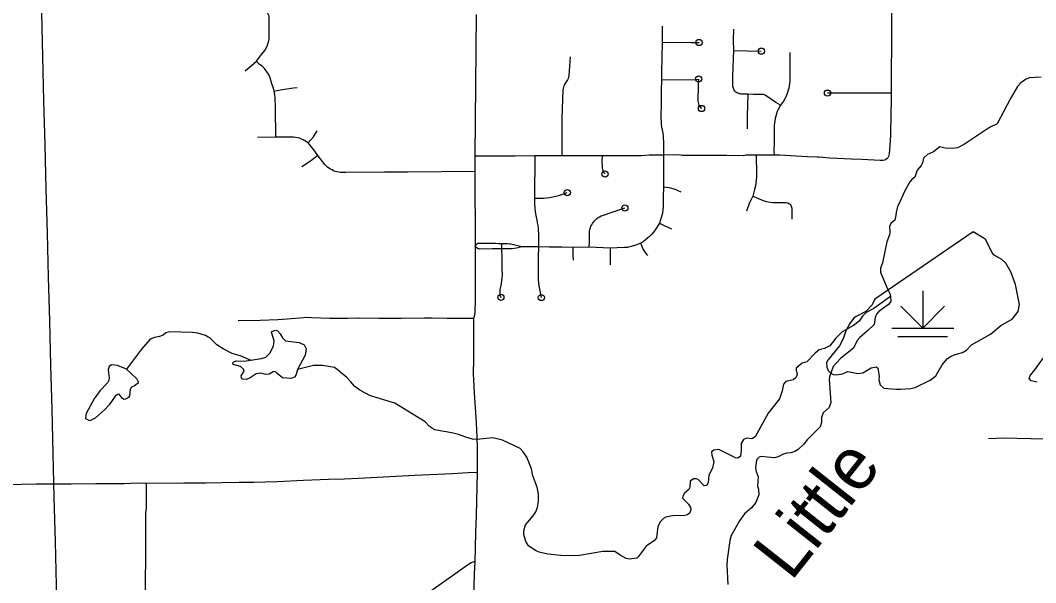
# Model space of a CAD drawing. Extents: x -19 to 366, y -4 to 359.
# Drawn here: x 149.49 to 151.042, y 183.524 to 184.384 of the extents above; entities that cross this region are included whole.
import ezdxf

# ---------------------------------------------------------------- set-up
doc = ezdxf.new("R2010")
doc.units = 0
for name, color, linetype in [('Level 31', 7, 'Continuous'), ('Level 32', 7, 'Continuous'), ('Level 33', 7, 'Continuous'), ('Level 34', 7, 'Continuous'), ('Level 35', 7, 'Continuous'), ('Level 44', 7, 'Continuous'), ('Level 47', 7, 'Continuous'), ('Level 60', 7, 'Continuous')]:
    doc.layers.add(name, color=color, linetype=linetype)

msp = doc.modelspace()

# ---------------------------------------------------------------- linework, layer by layer
at = {"layer": 'Level 31'}
msp.add_lwpolyline([(150.1839, 183.5465), (150.1835, 183.538), (150.1824, 183.5019), (150.1814, 183.4498), (150.1811, 183.4291), (150.1806, 183.3742), (150.1804, 183.3438), (150.1801, 183.2948), (150.1795, 183.2367), (150.1795, 183.2105)], dxfattribs=at)
at = {"layer": 'Level 32'}
msp.add_lwpolyline([(151.1996, 183.7475), (151.1836, 183.7468), (151.1561, 183.7473), (151.1289, 183.7464), (151.0827, 183.7456), (151.0572, 183.7441), (151.0342, 183.7444), (150.9919, 183.7452), (150.9695, 183.7445)], dxfattribs=at)
at = {"layer": 'Level 33'}
for points in [[(150.8217, 184.4299), (150.821, 184.3797), (150.8206, 184.273)], [(149.8509, 184.3218), (149.8585, 184.3317), (149.8616, 184.3356), (149.8634, 184.3382), (149.8669, 184.3447), (149.8682, 184.348), (149.869, 184.3509), (149.8698, 184.3553), (149.87, 184.3589), (149.8702, 184.3875), (149.87, 184.3905), (149.8682, 184.3946), (149.8673, 184.3957), (149.8661, 184.3968), (149.8639, 184.3984), (149.8623, 184.3991), (149.8606, 184.3997), (149.8575, 184.4001), (149.855, 184.4003), (149.8104, 184.3997)], [(150.1866, 184.393), (150.1854, 184.2855)], [(150.4708, 184.3754), (150.4707, 184.3628), (150.4707, 184.3508)], [(150.58, 184.3378), (150.5799, 184.3544), (150.5802, 184.3709)], [(150.4707, 184.3508), (150.47, 184.3275), (150.4698, 184.3048), (150.4699, 184.2939)], [(150.4707, 184.3508), (150.5152, 184.3503), (150.5271, 184.3503)], [(150.6015, 184.2711), (150.592, 184.2713), (150.5902, 184.2716), (150.5884, 184.272), (150.5867, 184.2727), (150.585, 184.2735), (150.5834, 184.2746), (150.582, 184.2757), (150.581, 184.2772), (150.5802, 184.2787), (150.5795, 184.2803), (150.5791, 184.282), (150.5788, 184.2837), (150.5788, 184.2855), (150.5789, 184.2993), (150.58, 184.3378)], [(150.58, 184.3378), (150.6222, 184.337)], [(149.8336, 184.3071), (149.8396, 184.3119), (149.8509, 184.3218)], [(149.8777, 184.276), (149.8766, 184.2806), (149.8743, 184.2872), (149.8715, 184.2962), (149.8703, 184.2993), (149.8688, 184.3021), (149.8671, 184.3049), (149.8641, 184.3089), (149.8627, 184.3105), (149.8596, 184.3136), (149.855, 184.3174), (149.8509, 184.3218)], [(150.3301, 184.3282), (150.3278, 184.2998), (150.3275, 184.2975), (150.3268, 184.2953), (150.3258, 184.2933), (150.3214, 184.286), (150.3204, 184.284), (150.3197, 184.282), (150.3192, 184.2799), (150.3189, 184.2778), (150.3174, 184.2339), (150.3176, 184.2064), (150.3175, 184.177)], [(150.6658, 184.335), (150.6656, 184.2912), (150.6654, 184.2877), (150.665, 184.2842), (150.6644, 184.2807), (150.6635, 184.2773), (150.6625, 184.2739), (150.6613, 184.2706), (150.6599, 184.2674), (150.6583, 184.2642), (150.656, 184.2605), (150.6515, 184.2543)], [(150.4699, 184.2939), (150.4694, 184.2759), (150.4694, 184.2602), (150.4689, 184.2348), (150.469, 184.2301), (150.4694, 184.2254), (150.4699, 184.2207), (150.4715, 184.2117), (150.472, 184.2076), (150.4724, 184.2034), (150.4726, 184.1993), (150.4727, 184.178)], [(150.4699, 184.2939), (150.5157, 184.2933), (150.5211, 184.2936), (150.5264, 184.2944), (150.5257, 184.285), (150.5254, 184.2605), (150.5256, 184.2585), (150.526, 184.2566), (150.5267, 184.2547), (150.5276, 184.253), (150.5308, 184.2494)], [(149.8802, 184.2058), (149.8799, 184.2503), (149.879, 184.2659), (149.8785, 184.271), (149.8777, 184.276)], [(150.1854, 184.2855), (150.1845, 184.1767)], [(150.6015, 184.2711), (150.6007, 184.2378), (150.6005, 184.2184)], [(150.6515, 184.2543), (150.6443, 184.2588), (150.6279, 184.2699), (150.6267, 184.2705), (150.6254, 184.2708), (150.624, 184.2708), (150.6102, 184.2708), (150.6015, 184.2711)], [(150.8206, 184.273), (150.7234, 184.2729)], [(150.8206, 184.273), (150.8207, 184.2601), (150.8203, 184.2425), (150.8199, 184.2083), (150.8188, 184.1935), (150.8174, 184.18), (150.8164, 184.176), (150.8155, 184.1742), (150.8146, 184.1729)], [(150.6515, 184.2543), (150.648, 184.2479), (150.6465, 184.2446), (150.6452, 184.2412), (150.6442, 184.2377), (150.6433, 184.2341), (150.6427, 184.2305), (150.6423, 184.2269), (150.6421, 184.2232), (150.6419, 184.1975), (150.6416, 184.1843), (150.6418, 184.1779)], [(149.8802, 184.2058), (149.8521, 184.2053)], [(149.9294, 184.1967), (149.9248, 184.1999), (149.9221, 184.2014), (149.9193, 184.2027), (149.9164, 184.2038), (149.9135, 184.2046), (149.9104, 184.2052), (149.9074, 184.2056), (149.9043, 184.2057), (149.8802, 184.2058)], [(149.9444, 184.1775), (149.9384, 184.1864), (149.9324, 184.1939), (149.9294, 184.1967)], [(150.1842, 184.1531), (150.0818, 184.1523), (150.0465, 184.1519), (149.9872, 184.1516), (149.9845, 184.1514), (149.9818, 184.1514), (149.9791, 184.1516), (149.9764, 184.152), (149.9737, 184.1525), (149.9711, 184.1533), (149.9686, 184.1542), (149.9661, 184.1554), (149.9637, 184.1567), (149.9613, 184.1582), (149.9591, 184.1599), (149.957, 184.1618), (149.955, 184.1638), (149.9444, 184.1775)], [(150.1845, 184.1767), (150.1842, 184.1531)], [(150.276, 184.1768), (150.246, 184.1765), (150.2406, 184.1765), (150.2163, 184.1764), (150.1914, 184.1767), (150.1845, 184.1767)], [(150.276, 184.1768), (150.2758, 184.1123)], [(150.3175, 184.177), (150.3006, 184.1768), (150.2847, 184.177), (150.276, 184.1768)], [(150.3789, 184.1769), (150.3622, 184.1771), (150.3175, 184.177)], [(150.3789, 184.1769), (150.3786, 184.1682), (150.3788, 184.1602), (150.3791, 184.158), (150.3796, 184.1559), (150.3803, 184.1538), (150.3812, 184.1518), (150.3834, 184.1493)], [(150.4727, 184.178), (150.4506, 184.1779), (150.4392, 184.1771), (150.4068, 184.1772), (150.3789, 184.1769)], [(150.4727, 184.178), (150.4725, 184.1647), (150.4725, 184.1295)], [(150.6146, 184.178), (150.5985, 184.1782), (150.5949, 184.1772), (150.5689, 184.1775), (150.53, 184.1773), (150.5011, 184.1774), (150.4961, 184.1785), (150.4727, 184.178)], [(150.6146, 184.178), (150.6148, 184.1489), (150.6147, 184.1445), (150.6144, 184.1401), (150.6139, 184.1357), (150.6132, 184.1313), (150.612, 184.1256), (150.6092, 184.1153)], [(150.6418, 184.1779), (150.6146, 184.178)], [(150.7079, 184.175), (150.6921, 184.1757), (150.6506, 184.1781), (150.6418, 184.1779)], [(150.8146, 184.1729), (150.8125, 184.1713), (150.8104, 184.1705), (150.8079, 184.1701), (150.8041, 184.1699), (150.7761, 184.1713), (150.7602, 184.1719), (150.7272, 184.1735), (150.7109, 184.1749), (150.7079, 184.175)], [(150.1842, 184.1531), (150.1847, 184.0395)], [(150.2758, 184.1123), (150.2891, 184.1125), (150.2939, 184.1128), (150.2987, 184.1134), (150.3035, 184.1142), (150.3082, 184.1152), (150.3128, 184.1164), (150.3175, 184.1179), (150.3257, 184.1208)], [(150.4725, 184.1295), (150.4721, 184.1133), (150.4721, 184.0993), (150.4717, 184.0944), (150.471, 184.0896), (150.4699, 184.0844), (150.4684, 184.0793), (150.4667, 184.0743)], [(150.4725, 184.1295), (150.4771, 184.1289), (150.4815, 184.1285), (150.4849, 184.1278), (150.4883, 184.1268), (150.4916, 184.1256), (150.4947, 184.1242), (150.4991, 184.1219)], [(150.2758, 184.1123), (150.2756, 184.1031), (150.2759, 184.0973), (150.2766, 184.0916), (150.2777, 184.086), (150.2789, 184.0785), (150.2798, 184.0746), (150.2806, 184.0707), (150.281, 184.0667), (150.2817, 184.0549), (150.2817, 184.0379)], [(150.6092, 184.1153), (150.6039, 184.1043), (150.5996, 184.0925)], [(150.6092, 184.1153), (150.6133, 184.1137), (150.6236, 184.1095), (150.6267, 184.1083), (150.6298, 184.1074), (150.633, 184.1066), (150.6363, 184.1061), (150.6396, 184.1057), (150.6429, 184.1055), (150.6462, 184.1055), (150.6494, 184.1057), (150.6594, 184.1056), (150.661, 184.1054), (150.6626, 184.105), (150.6641, 184.1043), (150.6655, 184.1034), (150.6665, 184.1024), (150.6674, 184.1013), (150.668, 184.1), (150.6685, 184.0986), (150.6687, 184.0972), (150.6689, 184.0801)], [(150.3591, 184.0375), (150.3594, 184.0453), (150.3595, 184.0597), (150.3598, 184.0622), (150.3603, 184.0646), (150.361, 184.067), (150.3619, 184.0693), (150.363, 184.0716), (150.3643, 184.0738), (150.3657, 184.0758), (150.3673, 184.0777), (150.3691, 184.0796), (150.3709, 184.0812), (150.3729, 184.0826), (150.3751, 184.0839), (150.3773, 184.0851), (150.3796, 184.086), (150.4137, 184.0973)], [(150.4667, 184.0743), (150.4601, 184.0637), (150.4576, 184.0603), (150.4549, 184.0572), (150.4512, 184.0535), (150.4454, 184.0486), (150.4415, 184.0457), (150.4377, 184.0433)], [(150.4667, 184.0743), (150.4747, 184.0702), (150.4848, 184.0653)], [(150.2252, 184.0424), (150.22, 184.0425), (150.2159, 184.0428), (150.1895, 184.043), (150.1884, 184.0429), (150.1877, 184.0423), (150.1847, 184.0395)], [(150.2252, 184.0424), (150.2252, 184.0348)], [(150.2564, 184.0379), (150.2437, 184.0412), (150.2389, 184.0418), (150.2381, 184.042), (150.2342, 184.0423), (150.2252, 184.0424)], [(150.4377, 184.0433), (150.4319, 184.0411), (150.4262, 184.0392), (150.4213, 184.0379), (150.4176, 184.0371), (150.4127, 184.0367), (150.3912, 184.0361)], [(150.4377, 184.0433), (150.4415, 184.034), (150.4456, 184.0278), (150.4481, 184.0247)], [(150.1847, 184.0395), (150.185, 184.0279), (150.1848, 184.0227), (150.1848, 184.0195), (150.1847, 183.9576), (150.1842, 183.9372), (150.1833, 183.9316), (150.1826, 183.9286)], [(150.2252, 184.0348), (150.2114, 184.0351), (150.1914, 184.0345), (150.1905, 184.0346), (150.1894, 184.0348), (150.1877, 184.036), (150.1856, 184.0381), (150.1847, 184.0395)], [(150.2252, 184.0348), (150.2254, 184.0207), (150.2259, 184.0049), (150.226, 183.995), (150.2257, 183.9904), (150.2253, 183.9859), (150.2246, 183.9813), (150.2238, 183.9768), (150.2231, 183.9746), (150.2226, 183.9725), (150.2224, 183.9702), (150.2224, 183.968), (150.2225, 183.9658), (150.2229, 183.9636), (150.2242, 183.9607)], [(150.2564, 184.0379), (150.248, 184.036), (150.2414, 184.035), (150.2388, 184.0349), (150.2338, 184.0346), (150.2252, 184.0348)], [(150.2817, 184.0379), (150.2564, 184.0379)], [(150.2817, 184.0379), (150.2814, 184.0223), (150.281, 183.9959), (150.2811, 183.9881), (150.2815, 183.9831), (150.2821, 183.9782), (150.286, 183.9604)], [(150.3343, 184.0367), (150.3176, 184.0373), (150.2981, 184.0376), (150.2817, 184.0379)], [(150.3591, 184.0375), (150.3343, 184.0367)], [(150.3343, 184.0367), (150.3344, 184.0253), (150.3347, 184.0176)], [(150.3912, 184.0361), (150.3591, 184.0375)], [(150.3912, 184.0361), (150.391, 184.0229), (150.3912, 184.0105)], [(150.0059, 183.9287), (149.9896, 183.9282), (149.9629, 183.9284), (149.9349, 183.9296), (149.929, 183.9297), (149.8975, 183.9272), (149.8834, 183.9263), (149.8563, 183.9253), (149.8226, 183.9249)], [(150.0717, 183.9286), (150.0598, 183.9286), (150.0377, 183.9283), (150.0069, 183.9287), (150.0059, 183.9287)], [(150.1826, 183.9286), (150.165, 183.9281), (150.1419, 183.9286), (150.1192, 183.9287), (150.1072, 183.9287), (150.0717, 183.9286)], [(150.1826, 183.9286), (150.1825, 183.9031), (150.1822, 183.8841), (150.1822, 183.8666)], [(150.1822, 183.8666), (150.182, 183.8437), (150.1822, 183.8348), (150.1832, 183.8149), (150.1861, 183.7771), (150.1871, 183.7586), (150.188, 183.7326), (150.1882, 183.7204), (150.1879, 183.6929)], [(150.1879, 183.6929), (150.1741, 183.6923), (150.15, 183.6908), (150.0926, 183.6886), (150.0067, 183.6836), (149.9846, 183.6827), (149.9607, 183.6824), (149.9225, 183.6808), (149.8825, 183.6785), (149.8468, 183.6776), (149.8241, 183.6774), (149.7727, 183.6766), (149.7398, 183.6767), (149.6816, 183.6762)], [(150.1879, 183.6929), (150.1868, 183.649), (150.1865, 183.6271), (150.1856, 183.6024), (150.185, 183.5771), (150.1844, 183.5567), (150.1839, 183.5465)], [(149.6816, 183.6762), (149.669, 183.6765), (149.6482, 183.6756), (149.6411, 183.6755), (149.6315, 183.6754), (149.6049, 183.6755), (149.5674, 183.675), (149.5449, 183.6752), (149.5144, 183.6751), (149.4915, 183.6748), (149.478, 183.6742)], [(149.6816, 183.6762), (149.6821, 183.6735), (149.6823, 183.6686), (149.6823, 183.6589), (149.6818, 183.6378), (149.6811, 183.6315), (149.6812, 183.6095), (149.6808, 183.5841), (149.6809, 183.5555), (149.6807, 183.5336), (149.68, 183.4897), (149.6807, 183.458), (149.6815, 183.4397), (149.6818, 183.4307), (149.682, 183.4291), (149.6826, 183.4279), (149.6838, 183.4263), (149.6852, 183.4254)], [(150.1844, 183.5567), (150.1787, 183.555), (150.1734, 183.5515), (150.1539, 183.5375), (150.1118, 183.508)]]:
    msp.add_lwpolyline(points, dxfattribs=at)
for centre in [(150.5271, 184.3503), (150.6222, 184.337), (150.5264, 184.2944), (150.7234, 184.2729), (150.5308, 184.2494), (150.3834, 184.1493), (150.3257, 184.1208), (150.4137, 184.0973), (150.2242, 183.9607), (150.286, 183.9604)]:
    msp.add_circle(centre, 0.00473, dxfattribs=at)
at = {"layer": 'Level 34'}
for points in [[(149.8777, 184.276), (149.8825, 184.2767), (149.8872, 184.2778), (149.8934, 184.279), (149.9074, 184.281), (149.9127, 184.2813)], [(149.9294, 184.1967), (149.9339, 184.2013), (149.9377, 184.2059), (149.9433, 184.2153)], [(149.9444, 184.1775), (149.9334, 184.1691), (149.9202, 184.16)]]:
    msp.add_lwpolyline(points, dxfattribs=at)
at = {"layer": 'Level 35'}
for points in [[(151.0498, 184.2972), (151.0314, 184.2964), (151.0259, 184.2937), (151.0187, 184.2885), (151.0138, 184.283), (151.0033, 184.2645), (150.9828, 184.2259), (150.9711, 184.2203), (150.9329, 184.1947), (150.9219, 184.1895), (150.9147, 184.188), (150.9032, 184.1887), (150.895, 184.1907), (150.8856, 184.1831), (150.8763, 184.179), (150.8701, 184.1735), (150.8686, 184.1663), (150.8667, 184.1623), (150.8606, 184.1552), (150.8571, 184.1444), (150.8522, 184.1409), (150.8492, 184.1375), (150.8412, 184.1225), (150.8322, 184.1031), (150.8302, 184.0996), (150.8283, 184.0905), (150.8274, 184.0831)], [(150.8274, 184.0831), (150.8261, 184.0789), (150.8202, 184.0734), (150.8183, 184.0692), (150.8187, 184.0605), (150.818, 184.0561), (150.8139, 184.0456), (150.8077, 184.0137), (150.8045, 184.0053), (150.8042, 183.9994), (150.8133, 183.9782), (150.8149, 183.9739), (150.8187, 183.9668), (150.8198, 183.9619), (150.7943, 183.9438), (150.7824, 183.9374), (150.7768, 183.9321), (150.772, 183.9245), (150.7632, 183.9178), (150.7458, 183.9082), (150.7363, 183.8983), (150.7271, 183.8867), (150.7186, 183.8826), (150.7108, 183.8803), (150.7044, 183.8755), (150.6916, 183.862), (150.6849, 183.8599), (150.6755, 183.8522), (150.6753, 183.8496), (150.6769, 183.8425), (150.675, 183.8376), (150.671, 183.8345), (150.6595, 183.8322), (150.6564, 183.8282), (150.6542, 183.8176), (150.6499, 183.8056), (150.6327, 183.7835), (150.6128, 183.7477), (150.6075, 183.7442), (150.6001, 183.7453), (150.5952, 183.7434), (150.5912, 183.7375), (150.5916, 183.7273), (150.5902, 183.7178), (150.5862, 183.7147), (150.583, 183.7152), (150.5573, 183.7282), (150.5498, 183.7272), (150.5462, 183.7244), (150.5466, 183.7193), (150.5496, 183.7096), (150.5476, 183.6997), (150.5418, 183.6887), (150.541, 183.6774), (150.5388, 183.6733), (150.5348, 183.6727)], [(150.8198, 183.9619), (150.8204, 183.9542), (150.8168, 183.9499), (150.8017, 183.939), (150.7985, 183.935), (150.7964, 183.93), (150.7945, 183.9192), (150.7847, 183.9095), (150.7728, 183.8995), (150.7689, 183.8948), (150.7632, 183.883), (150.744, 183.8677), (150.7319, 183.8549), (150.7266, 183.8393), (150.7261, 183.8349), (150.7283, 183.7997), (150.7262, 183.7921), (150.7166, 183.7842), (150.7144, 183.7772), (150.7144, 183.7692), (150.7121, 183.7628), (150.6925, 183.7427), (150.6874, 183.7364), (150.6785, 183.7279), (150.6736, 183.7252), (150.6674, 183.7232), (150.6606, 183.7224), (150.6545, 183.7205), (150.6479, 183.7169), (150.6424, 183.7153), (150.6314, 183.7164), (150.6225, 183.7175), (150.6189, 183.7165), (150.6149, 183.7122), (150.6135, 183.6998), (150.6142, 183.6945), (150.6175, 183.6865), (150.6164, 183.6719), (150.6181, 183.6674), (150.6182, 183.6587), (150.6138, 183.6472), (150.6072, 183.6389), (150.5967, 183.6299), (150.5888, 183.6188), (150.576, 183.5966), (150.5741, 183.589), (150.5698, 183.5599), (150.5695, 183.5515), (150.5709, 183.5216)], [(149.9943, 183.8319), (149.9888, 183.8381), (149.9741, 183.8506), (149.9698, 183.8532), (149.9518, 183.8567), (149.9379, 183.8563), (149.9131, 183.8505), (149.9111, 183.8425), (149.9086, 183.8387), (149.9037, 183.8364), (149.8905, 183.8376), (149.8823, 183.8442), (149.879, 183.8471), (149.8764, 183.8469), (149.8698, 183.8432), (149.8645, 183.843), (149.8575, 183.8447), (149.8503, 183.8439), (149.8408, 183.8376), (149.8355, 183.8351), (149.8295, 183.8354), (149.8277, 183.8375), (149.8274, 183.8405), (149.8317, 183.8478), (149.8307, 183.851), (149.8264, 183.8548), (149.815, 183.8578), (149.8144, 183.8606), (149.8159, 183.8623), (149.8195, 183.8635), (149.8316, 183.8633), (149.8413, 183.8649), (149.8272, 183.8709), (149.8134, 183.8748), (149.7997, 183.882), (149.7899, 183.888), (149.7802, 183.8979), (149.7728, 183.9024), (149.761, 183.9059), (149.7523, 183.9072), (149.7184, 183.9078), (149.7123, 183.9066), (149.7078, 183.903), (149.7025, 183.9009), (149.6947, 183.8995), (149.6883, 183.897), (149.6751, 183.8816), (149.6519, 183.8507), (149.6673, 183.8367), (149.6699, 183.8316), (149.6698, 183.8295), (149.6641, 183.8255), (149.6596, 183.8232), (149.6575, 183.82), (149.6568, 183.8099), (149.6549, 183.8076), (149.6507, 183.8051), (149.6479, 183.8047), (149.6452, 183.8066), (149.641, 183.8125), (149.638, 183.8123), (149.6346, 183.8098), (149.6256, 183.7963), (149.6188, 183.7894)], [(149.8413, 183.8649), (149.8583, 183.867), (149.8649, 183.8693), (149.8713, 183.8752), (149.8768, 183.8863), (149.8775, 183.8942), (149.8735, 183.9073), (149.874, 183.9085), (149.8801, 183.9104), (149.8827, 183.9093), (149.8867, 183.9049), (149.8905, 183.8989), (149.8951, 183.8943), (149.916, 183.8918), (149.9235, 183.8882), (149.9264, 183.882), (149.9251, 183.8725), (149.9131, 183.8505)], [(151.0386, 183.8479), (151.0616, 183.8792)], [(149.6519, 183.8507), (149.638, 183.8564), (149.6291, 183.8573), (149.6253, 183.8552), (149.624, 183.8497), (149.6255, 183.8379), (149.6248, 183.8339), (149.6229, 183.8301), (149.6118, 183.8181), (149.6035, 183.807)], [(151.0438, 183.8312), (151.0347, 183.8331), (151.0315, 183.8367), (151.0333, 183.8414), (151.0386, 183.8479)], [(150.5348, 183.6727), (150.5257, 183.6821), (150.5225, 183.6832), (150.5185, 183.6832), (150.5136, 183.6798), (150.513, 183.6699), (150.5117, 183.6672), (150.5049, 183.6613), (150.5021, 183.6566), (150.5019, 183.6535), (150.5112, 183.6445), (150.5141, 183.6395), (150.5145, 183.6361), (150.5128, 183.6312), (150.5094, 183.6283), (150.5056, 183.627), (150.4863, 183.6265), (150.4764, 183.6245), (150.4728, 183.6226), (150.4681, 183.6182), (150.4642, 183.6106), (150.462, 183.5929), (150.4591, 183.5888), (150.4463, 183.5803), (150.4338, 183.5638), (150.4318, 183.5622), (150.4208, 183.5603), (150.4158, 183.5614), (150.4064, 183.5665), (150.3984, 183.5723), (150.38, 183.572), (150.3446, 183.5662), (150.331, 183.5655), (150.3158, 183.566), (150.2961, 183.568), (150.2826, 183.571), (150.2769, 183.5736), (150.2671, 183.5804), (150.2623, 183.5874), (150.2594, 183.5979), (150.2592, 183.6039), (150.2616, 183.6131), (150.2735, 183.6268), (150.2777, 183.6329), (150.2801, 183.6392), (150.2818, 183.6498), (150.2816, 183.6597), (150.2798, 183.6707), (150.2731, 183.6879), (150.2712, 183.6987), (150.2641, 183.7162), (150.2584, 183.7245), (150.2535, 183.7296), (150.2269, 183.7424), (150.2117, 183.7459), (150.1871, 183.7433), (150.181, 183.7437), (150.1706, 183.7467), (150.1594, 183.7512), (150.1494, 183.7538), (150.1228, 183.758), (150.1152, 183.7635), (150.1084, 183.7703), (150.062, 183.7989), (150.0251, 183.8102), (150.0085, 183.8186), (150.0006, 183.825), (149.9943, 183.8319)], [(149.6188, 183.7894), (149.6042, 183.776), (149.5957, 183.7718), (149.5896, 183.7752), (149.5911, 183.7834), (149.6035, 183.807)]]:
    msp.add_lwpolyline(points, dxfattribs=at)
at = {"layer": 'Level 44'}
for p, q in [((150.8689, 183.9706), (150.8689, 183.9137)), ((150.8689, 183.9137), (150.8355, 183.9472)), ((150.8689, 183.9137), (150.9024, 183.9472)), ((150.8216, 183.9137), (150.9163, 183.9137)), ((150.8311, 183.9008), (150.9068, 183.9008))]:
    msp.add_line(p, q, dxfattribs=at)
at = {"layer": 'Level 47'}
for points in [[(150.9458, 184.0608), (150.7957, 183.9581), (150.7918, 183.9493), (150.7818, 183.9392), (150.767, 183.9312), (150.7632, 183.9283), (150.7576, 183.9207), (150.7514, 183.9093), (150.7474, 183.8971), (150.7416, 183.8865), (150.7237, 183.8647), (150.7218, 183.8613), (150.7222, 183.8541), (150.7243, 183.8488), (150.7285, 183.845), (150.7323, 183.843), (150.7365, 183.8422), (150.7461, 183.8436), (150.7546, 183.8472), (150.7698, 183.8443), (150.7776, 183.8451), (150.7902, 183.8531), (150.7976, 183.8543), (150.8003, 183.8522), (150.8022, 183.8399), (150.8019, 183.8346), (150.8038, 183.8268), (150.8093, 183.8219), (150.8284, 183.8203), (150.8351, 183.8205)], [(150.8351, 183.8205), (150.8506, 183.8215), (150.8576, 183.8231), (150.8803, 183.834), (150.8888, 183.8409), (150.8986, 183.8575), (150.9069, 183.867), (150.9122, 183.8706), (150.9186, 183.8735), (150.9298, 183.8766), (150.9358, 183.88), (150.9434, 183.8882), (150.9725, 183.9045), (150.9884, 183.9175), (151.0059, 183.9273), (151.015, 183.9391), (151.017, 183.9497), (151.0109, 183.9804), (151.0034, 183.9996), (150.9962, 184.013), (150.9899, 184.0185), (150.9781, 184.0251), (150.9751, 184.0287), (150.9653, 184.0487), (150.9629, 184.0508), (150.9458, 184.0608)]]:
    msp.add_lwpolyline(points, dxfattribs=at)
at = {"layer": 'Level 60'}
for points in [[(154.1159, 1.8709), (153.9063, 10.4874), (153.696, 19.1041), (153.485, 27.7209), (153.2733, 36.3378), (153.0608, 44.9549), (152.8476, 53.5721), (152.6337, 62.1894), (152.419, 70.8069), (152.2036, 79.4245), (151.9875, 88.0422), (151.7707, 96.6601), (151.5531, 105.2782), (151.3348, 113.8963), (151.1158, 122.5147), (150.8961, 131.1331), (150.6757, 139.7517), (150.4545, 148.3704), (150.2326, 156.9893), (150.0101, 165.6083), (149.7867, 174.2275), (149.5627, 182.8468), (149.338, 191.4662), (149.1125, 200.0858), (148.8864, 208.7055), (148.6595, 217.3254), (148.4319, 225.9454), (148.2037, 234.5655), (147.9747, 243.1858), (147.745, 251.8063), (147.5146, 260.4269), (147.2835, 269.0476), (147.0517, 277.6685), (146.8191, 286.2895), (146.5859, 294.9106), (146.352, 303.5319), (146.1174, 312.1534), (145.8821, 320.775), (145.6461, 329.3967), (145.4094, 338.0186), (145.172, 346.6406)], [(0, 180.8999), (7.1228, 180.9044), (14.2457, 180.9176), (21.3685, 180.9397), (28.4912, 180.9706), (35.614, 181.0103), (42.7366, 181.0589), (49.8592, 181.1163), (56.9818, 181.1825), (64.1042, 181.2575), (71.2266, 181.3414), (78.3488, 181.4341), (85.4709, 181.5357), (92.5929, 181.646), (99.7147, 181.7652), (106.8364, 181.8933), (113.9579, 182.0301), (121.0793, 182.1758), (128.2005, 182.3303), (135.3214, 182.4936), (142.4422, 182.6658), (149.5627, 182.8468), (156.683, 183.0366), (163.8031, 183.2352), (170.9229, 183.4427), (178.0425, 183.659), (185.1617, 183.8841), (192.2807, 184.1181), (199.3994, 184.3608), (206.5178, 184.6124), (213.6359, 184.8728), (220.7537, 185.1421), (227.8711, 185.4201), (234.9881, 185.707), (242.1048, 186.0027), (249.2212, 186.3073), (256.3371, 186.6206), (263.4526, 186.9428), (270.5678, 187.2738), (277.6825, 187.6136), (284.7968, 187.9622), (291.9107, 188.3197), (299.0241, 188.6859), (306.1371, 189.061), (313.2495, 189.4449), (320.3615, 189.8377), (327.4731, 190.2392), (334.5841, 190.6495), (341.6946, 191.0687)]]:
    msp.add_spline(points, degree=3, dxfattribs=at)

# ---------------------------------------------------------------- texts
at = {"layer": 'Level 35'}
msp.add_text('Little', height=0.08, rotation=51.6859, dxfattribs=at).set_placement((150.6677, 183.5252))

doc.saveas('drawing.dxf')
